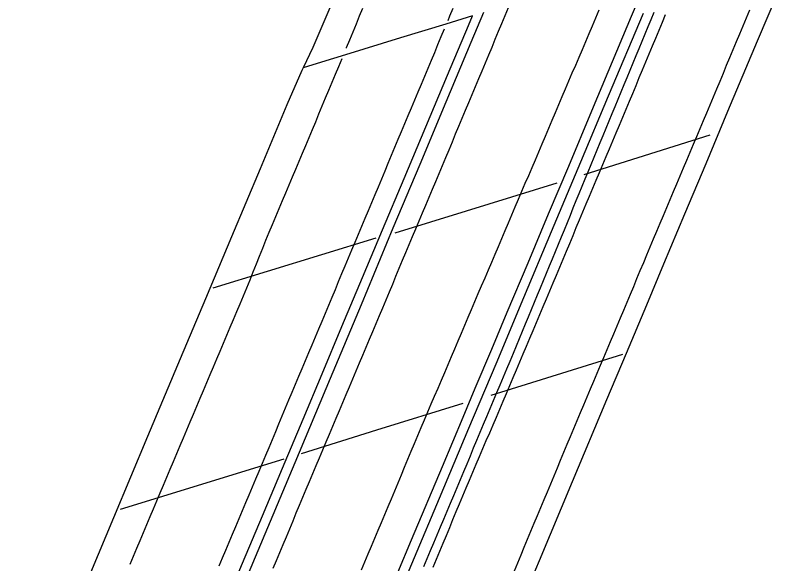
# Model space of a CAD drawing. Extents: x 1948091 to 1975253, y 787267 to 823306.
# Drawn here: x 1968639 to 1968861.9, y 797147.9 to 797308 of the extents above; entities that cross this region are included whole.
import ezdxf

# ---------------------------------------------------------------- set-up
doc = ezdxf.new("R2010")
doc.units = 0
for name, color, linetype in [('RD_EX_Bridge', 7, 'Continuous'), ('RD_EX_Bridge_Seam', 7, 'Continuous'), ('RD_EX_Pavement_Markings', 7, 'Continuous'), ('RD_EX_Road', 7, 'Continuous')]:
    doc.layers.add(name, color=color, linetype=linetype)

msp = doc.modelspace()

# ---------------------------------------------------------------- linework, layer by layer
at = {"layer": 'RD_EX_Bridge'}
for points in [[(1968750.74, 797145.33), (1968754.73, 797154.87), (1968763.74, 797176.33), (1968769.8, 797190.71), (1968773.3, 797199.16), (1968778.13, 797210.53), (1968782.64, 797221.35), (1968788.72, 797235.73), (1968794.75, 797250.03), (1968800.59, 797263.9), (1968807.39, 797280.08), (1968812.17, 797291.51), (1968818.98, 797307.68), (1968825.82, 797323.86)], [(1968718.87, 796974.81), (1968724.02, 796987.01), (1968730.9, 797003.4), (1968742.02, 797029.84), (1968754.63, 797059.88), (1968761.53, 797076.23), (1968768.34, 797092.46), (1968774.05, 797106.11), (1968784.61, 797131.18), (1968792.07, 797148.89), (1968801.73, 797171.89), (1968811.78, 797195.82), (1968817.45, 797209.32), (1968823.38, 797223.44), (1968828.4, 797235.39), (1968834.54, 797250.07), (1968840.72, 797264.73), (1968847.09, 797279.99), (1968855.72, 797300.5), (1968861.92, 797315.18)], [(1968775.7, 797308.74), (1968772.06, 797300), (1968764.72, 797282.58), (1968757.14, 797264.43), (1968749.29, 797245.86), (1968739.99, 797223.47), (1968730.91, 797201.98), (1968720.61, 797177.34), (1968712.63, 797158.38), (1968704.16, 797138.28), (1968695.75, 797118.37), (1968688.66, 797101.29), (1968679.02, 797078.46), (1968667.95, 797051.99), (1968659.58, 797032.13), (1968650.49, 797010.51), (1968639.02, 796983.23)], [(1968822.3, 797308.47), (1968812.17, 797284.4), (1968804.02, 797265.06), (1968795.49, 797244.8), (1968787.36, 797225.51), (1968779.29, 797206.18), (1968771.36, 797187.35), (1968762.78, 797166.96), (1968755.49, 797149.67), (1968746.66, 797128.62), (1968738.26, 797108.53), (1968728.95, 797086.56), (1968719.2, 797063.27), (1968709.41, 797040.03), (1968699.62, 797016.72), (1968692.05, 796998.66), (1968682.47, 796975.84)], [(1968825.44, 797308.79), (1968824.57, 797306.67), (1968823.7, 797304.56), (1968822.82, 797302.44), (1968821.95, 797300.33), (1968821.08, 797298.21), (1968820.2, 797296.09), (1968819.33, 797293.98), (1968818.45, 797291.86), (1968817.58, 797289.75), (1968816.71, 797287.63), (1968815.83, 797285.51), (1968814.96, 797283.4), (1968814.09, 797281.28), (1968813.21, 797279.16), (1968812.34, 797277.05), (1968811.47, 797274.93), (1968810.59, 797272.82), (1968809.72, 797270.7), (1968808.84, 797268.58), (1968807.97, 797266.47), (1968807.1, 797264.35), (1968806.22, 797262.23), (1968805.35, 797260.12), (1968804.48, 797258), (1968803.6, 797255.89), (1968802.73, 797253.77), (1968801.85, 797251.65), (1968800.98, 797249.54), (1968800.11, 797247.42), (1968799.23, 797245.3), (1968798.36, 797243.19), (1968797.49, 797241.07), (1968796.61, 797238.96), (1968795.74, 797236.84), (1968794.87, 797234.72), (1968793.99, 797232.61), (1968793.12, 797230.49), (1968792.24, 797228.37), (1968791.37, 797226.26), (1968790.5, 797224.14), (1968789.62, 797222.03), (1968788.75, 797219.91), (1968787.88, 797217.79), (1968787, 797215.68), (1968786.13, 797213.56), (1968785.26, 797211.44), (1968784.35, 797209.27), (1968783.39, 797206.97), (1968782.42, 797204.66), (1968781.45, 797202.36), (1968780.49, 797200.05), (1968779.52, 797197.75), (1968778.55, 797195.44), (1968777.59, 797193.14), (1968776.62, 797190.83), (1968775.65, 797188.53), (1968774.69, 797186.22), (1968773.72, 797183.91), (1968772.75, 797181.61), (1968771.79, 797179.3), (1968770.82, 797177), (1968769.85, 797174.69), (1968768.89, 797172.39), (1968767.92, 797170.08), (1968766.95, 797167.78), (1968765.99, 797165.47), (1968765.02, 797163.17), (1968764.05, 797160.86), (1968763.09, 797158.56), (1968762.12, 797156.25), (1968761.15, 797153.95), (1968760.19, 797151.64), (1968759.22, 797149.34), (1968758.25, 797147.03)], [(1968699.56, 797134.29), (1968705.4, 797148.11), (1968711.18, 797161.91), (1968717.01, 797175.76), (1968723.04, 797190.14), (1968728.58, 797203.31), (1968734.37, 797217.17), (1968740.44, 797231.49), (1968746.23, 797245.37), (1968752.57, 797260.37), (1968758.89, 797275.45), (1968765.24, 797290.51), (1968771.35, 797305.03), (1968772.47, 797307.8), (1968764.68, 797305.4), (1968751.46, 797301.34), (1968735.39, 797296.39), (1968728.47, 797294.25), (1968723.09, 797292.64), (1968722.7, 797291.81), (1968718.34, 797281.79), (1968710.51, 797263.12), (1968702.13, 797243.34), (1968694.54, 797225.23), (1968687.18, 797207.67), (1968677.67, 797185.08), (1968667.69, 797161.27), (1968658.71, 797139.88)]]:
    msp.add_lwpolyline(points, dxfattribs=at)
at = {"layer": 'RD_EX_Bridge_Seam'}
for p, q in [((1968841.77, 797273), (1968805.06, 797261.44)), ((1968744.26, 797242.9), (1968696.74, 797228.34)), ((1968816.35, 797208.93), (1968777.84, 797196.98)), ((1968717.41, 797178.43), (1968669.69, 797163.74))]:
    msp.add_line(p, q, dxfattribs=at)
for points in [[(1968797.14, 797259.01), (1968770.66, 797250.83), (1968749.88, 797244.34)], [(1968769.7, 797194.72), (1968744.53, 797186.9), (1968722.49, 797179.97)]]:
    msp.add_lwpolyline(points, dxfattribs=at)
at = {"layer": 'RD_EX_Pavement_Markings'}
for points in [[(1968782.94, 797310.13), (1968781.98, 797307.82), (1968781.01, 797305.51), (1968780.05, 797303.21), (1968779.08, 797300.9), (1968778.11, 797298.6), (1968777.15, 797296.29), (1968776.18, 797293.99), (1968775.22, 797291.68), (1968774.25, 797289.38), (1968773.29, 797287.07), (1968772.32, 797284.76), (1968771.35, 797282.46), (1968770.39, 797280.15), (1968769.42, 797277.85), (1968768.46, 797275.54), (1968767.49, 797273.24), (1968766.53, 797270.93), (1968765.56, 797268.63), (1968764.6, 797266.32), (1968763.63, 797264.01), (1968762.66, 797261.71), (1968761.7, 797259.4), (1968760.73, 797257.1), (1968759.77, 797254.79), (1968758.8, 797252.49), (1968757.84, 797250.18), (1968756.87, 797247.88), (1968755.9, 797245.57), (1968754.93, 797243.27), (1968753.96, 797240.96), (1968752.99, 797238.66), (1968752.02, 797236.36), (1968751.05, 797234.05), (1968750.08, 797231.75), (1968749.11, 797229.44), (1968748.14, 797227.14), (1968747.17, 797224.84), (1968746.2, 797222.53), (1968745.23, 797220.23), (1968744.26, 797217.93), (1968743.29, 797215.62), (1968742.32, 797213.32), (1968741.35, 797211.01), (1968740.38, 797208.71), (1968739.41, 797206.41), (1968738.44, 797204.1), (1968737.47, 797201.8), (1968736.5, 797199.49), (1968735.53, 797197.19), (1968734.56, 797194.89), (1968733.59, 797192.58), (1968732.62, 797190.28), (1968731.65, 797187.98), (1968730.68, 797185.67), (1968729.71, 797183.37), (1968728.74, 797181.06), (1968727.77, 797178.76), (1968726.8, 797176.46), (1968725.83, 797174.15), (1968724.86, 797171.85), (1968723.89, 797169.54), (1968722.92, 797167.24), (1968721.95, 797164.94), (1968720.98, 797162.63), (1968720.01, 797160.33), (1968719.04, 797158.02), (1968718.07, 797155.72), (1968717.1, 797153.42), (1968716.13, 797151.11), (1968715.16, 797148.81), (1968714.19, 797146.51)], [(1968740.42, 797309.97), (1968739.46, 797307.66), (1968738.5, 797305.35), (1968737.54, 797303.05), (1968736.57, 797300.74), (1968735.61, 797298.43), (1968735.58, 797298.35)], [(1968809.4, 797309.42), (1968808.42, 797307.12), (1968807.44, 797304.82), (1968806.46, 797302.52), (1968805.48, 797300.22), (1968804.5, 797297.92), (1968803.52, 797295.62), (1968802.54, 797293.33), (1968801.56, 797291.03), (1968800.58, 797288.73), (1968799.6, 797286.43), (1968798.62, 797284.13), (1968797.64, 797281.83), (1968796.66, 797279.53), (1968795.68, 797277.23), (1968794.7, 797274.93), (1968793.72, 797272.63), (1968792.74, 797270.33), (1968791.76, 797268.03), (1968790.78, 797265.73), (1968789.8, 797263.43), (1968788.82, 797261.13), (1968787.84, 797258.84), (1968786.86, 797256.54), (1968785.88, 797254.24), (1968784.9, 797251.94), (1968783.92, 797249.64), (1968782.93, 797247.34), (1968781.95, 797245.04), (1968780.97, 797242.74), (1968779.99, 797240.44), (1968779.01, 797238.14), (1968778.03, 797235.84), (1968777.05, 797233.54), (1968776.07, 797231.24), (1968775.09, 797228.94), (1968774.11, 797226.64), (1968773.13, 797224.34), (1968772.15, 797222.05), (1968771.17, 797219.75), (1968770.19, 797217.45), (1968769.21, 797215.15), (1968768.23, 797212.85), (1968767.25, 797210.55), (1968766.27, 797208.25), (1968765.29, 797205.95), (1968764.31, 797203.65), (1968763.33, 797201.35), (1968762.35, 797199.05), (1968761.36, 797196.75), (1968760.38, 797194.45), (1968759.4, 797192.15), (1968758.43, 797189.85), (1968757.46, 797187.55), (1968756.49, 797185.24), (1968755.52, 797182.94), (1968754.55, 797180.63), (1968753.58, 797178.33), (1968752.61, 797176.03), (1968751.64, 797173.72), (1968750.67, 797171.42), (1968749.7, 797169.12), (1968748.73, 797166.81), (1968747.76, 797164.51), (1968746.79, 797162.2), (1968745.82, 797159.9), (1968744.85, 797157.6), (1968743.88, 797155.29), (1968742.91, 797152.99), (1968741.94, 797150.69), (1968740.97, 797148.38), (1968740, 797146.08)], [(1968828.81, 797308.14), (1968827.85, 797305.84), (1968826.89, 797303.53), (1968825.93, 797301.22), (1968824.97, 797298.92), (1968824, 797296.61), (1968823.04, 797294.3), (1968822.08, 797291.99), (1968821.12, 797289.69), (1968820.16, 797287.38), (1968819.19, 797285.07), (1968818.23, 797282.77), (1968817.27, 797280.46), (1968816.3, 797278.15), (1968815.33, 797275.85), (1968814.36, 797273.55), (1968813.39, 797271.24), (1968812.42, 797268.94), (1968811.45, 797266.64), (1968810.48, 797264.33), (1968809.51, 797262.03), (1968808.54, 797259.73), (1968807.57, 797257.42), (1968806.6, 797255.12), (1968805.63, 797252.82), (1968804.66, 797250.51), (1968803.69, 797248.21), (1968802.73, 797245.9), (1968801.76, 797243.6), (1968800.79, 797241.29), (1968799.83, 797238.99), (1968798.86, 797236.68), (1968797.9, 797234.37), (1968796.93, 797232.07), (1968795.96, 797229.76), (1968795, 797227.46), (1968794.03, 797225.15), (1968793.07, 797222.85), (1968792.1, 797220.54), (1968791.13, 797218.24), (1968790.17, 797215.93), (1968789.19, 797213.63), (1968788.21, 797211.33), (1968787.23, 797209.03), (1968786.25, 797206.73), (1968785.27, 797204.43), (1968784.29, 797202.13), (1968783.31, 797199.83), (1968782.33, 797197.53), (1968781.35, 797195.23), (1968780.37, 797192.93), (1968779.39, 797190.63), (1968778.41, 797188.33), (1968777.43, 797186.04), (1968776.45, 797183.74), (1968775.47, 797181.44), (1968774.49, 797179.14), (1968773.51, 797176.84), (1968772.53, 797174.54), (1968771.55, 797172.24), (1968770.57, 797169.94), (1968769.6, 797167.63), (1968768.64, 797165.33), (1968767.67, 797163.02), (1968766.71, 797160.71), (1968765.75, 797158.41), (1968764.78, 797156.1), (1968763.82, 797153.79), (1968762.86, 797151.49), (1968761.89, 797149.18), (1968760.93, 797146.87)], [(1968766.77, 797309.98), (1968765.81, 797307.67), (1968765.28, 797306.38)], [(1968853.37, 797309.41), (1968852.41, 797307.11), (1968851.44, 797304.8), (1968850.48, 797302.5), (1968849.51, 797300.19), (1968848.55, 797297.89), (1968847.58, 797295.58), (1968846.62, 797293.28), (1968845.65, 797290.97), (1968844.69, 797288.66), (1968843.72, 797286.36), (1968842.76, 797284.05), (1968841.79, 797281.75), (1968840.83, 797279.44), (1968839.86, 797277.14), (1968838.9, 797274.83), (1968837.93, 797272.52), (1968836.96, 797270.22), (1968835.99, 797267.92), (1968835.02, 797265.62), (1968834.05, 797263.31), (1968833.07, 797261.01), (1968832.1, 797258.71), (1968831.13, 797256.4), (1968830.16, 797254.1), (1968829.19, 797251.8), (1968828.22, 797249.49), (1968827.24, 797247.19), (1968826.27, 797244.89), (1968825.3, 797242.59), (1968824.33, 797240.28), (1968823.36, 797237.98), (1968822.39, 797235.68), (1968821.41, 797233.37), (1968820.44, 797231.07), (1968819.47, 797228.77), (1968818.5, 797226.46), (1968817.53, 797224.16), (1968816.56, 797221.86), (1968815.59, 797219.55), (1968814.62, 797217.25), (1968813.65, 797214.95), (1968812.68, 797212.64), (1968811.71, 797210.34), (1968810.74, 797208.03), (1968809.77, 797205.73), (1968808.8, 797203.43), (1968807.83, 797201.12), (1968806.86, 797198.82), (1968805.89, 797196.52), (1968804.92, 797194.21), (1968803.95, 797191.91), (1968802.98, 797189.6), (1968802.01, 797187.3), (1968801.05, 797184.99), (1968800.08, 797182.69), (1968799.12, 797180.38), (1968798.15, 797178.07), (1968797.19, 797175.77), (1968796.23, 797173.46), (1968795.26, 797171.15), (1968794.3, 797168.85), (1968793.33, 797166.54), (1968792.37, 797164.24), (1968791.4, 797161.93), (1968790.44, 797159.62), (1968789.47, 797157.32), (1968788.51, 797155.01), (1968787.54, 797152.7), (1968786.58, 797150.4), (1968785.61, 797148.09), (1968784.65, 797145.79)], [(1968764.27, 797303.95), (1968763.3, 797301.64), (1968762.33, 797299.34), (1968761.37, 797297.03), (1968760.4, 797294.73), (1968759.44, 797292.42), (1968758.47, 797290.11), (1968757.5, 797287.81), (1968756.54, 797285.5), (1968755.57, 797283.2), (1968754.61, 797280.89), (1968753.64, 797278.59), (1968752.67, 797276.28), (1968751.71, 797273.98), (1968750.74, 797271.67), (1968749.77, 797269.37), (1968748.81, 797267.06), (1968747.84, 797264.76), (1968746.88, 797262.45), (1968745.91, 797260.15), (1968744.94, 797257.84), (1968743.98, 797255.53), (1968743.01, 797253.23), (1968742.05, 797250.92), (1968741.08, 797248.62), (1968740.11, 797246.31), (1968739.15, 797244.01), (1968738.18, 797241.7), (1968737.22, 797239.4), (1968736.25, 797237.09), (1968735.28, 797234.79), (1968734.31, 797232.48), (1968733.34, 797230.18), (1968732.38, 797227.87), (1968731.41, 797225.57), (1968730.44, 797223.26), (1968729.47, 797220.96), (1968728.5, 797218.65), (1968727.54, 797216.35), (1968726.57, 797214.04), (1968725.6, 797211.74), (1968724.63, 797209.43), (1968723.66, 797207.13), (1968722.7, 797204.83), (1968721.73, 797202.52), (1968720.76, 797200.22), (1968719.79, 797197.91), (1968718.83, 797195.61), (1968717.86, 797193.3), (1968716.89, 797191), (1968715.92, 797188.69), (1968714.95, 797186.39), (1968713.99, 797184.08), (1968713.02, 797181.78), (1968712.05, 797179.47), (1968711.08, 797177.17), (1968710.11, 797174.86), (1968709.14, 797172.56), (1968708.18, 797170.25), (1968707.21, 797167.95), (1968706.24, 797165.65), (1968705.27, 797163.34), (1968704.3, 797161.04), (1968703.33, 797158.73), (1968702.36, 797156.43), (1968701.39, 797154.12), (1968700.42, 797151.82), (1968699.45, 797149.52), (1968698.49, 797147.21)], [(1968734.37, 797295.25), (1968733.4, 797292.95), (1968732.43, 797290.64), (1968731.47, 797288.34), (1968730.5, 797286.04), (1968729.53, 797283.73), (1968728.56, 797281.43), (1968727.59, 797279.12), (1968726.63, 797276.82), (1968725.66, 797274.51), (1968724.69, 797272.21), (1968723.72, 797269.9), (1968722.76, 797267.6), (1968721.79, 797265.29), (1968720.82, 797262.99), (1968719.85, 797260.68), (1968718.88, 797258.38), (1968717.92, 797256.07), (1968716.95, 797253.77), (1968715.98, 797251.47), (1968715.01, 797249.16), (1968714.05, 797246.86), (1968713.08, 797244.55), (1968712.11, 797242.25), (1968711.17, 797239.93), (1968710.25, 797237.61), (1968709.32, 797235.29), (1968708.39, 797232.97), (1968707.46, 797230.65), (1968706.53, 797228.32), (1968705.58, 797226.01), (1968704.61, 797223.71), (1968703.63, 797221.41), (1968702.66, 797219.11), (1968701.68, 797216.81), (1968700.7, 797214.5), (1968699.73, 797212.2), (1968698.75, 797209.9), (1968697.78, 797207.6), (1968696.8, 797205.3), (1968695.83, 797203), (1968694.85, 797200.7), (1968693.88, 797198.39), (1968692.9, 797196.09), (1968691.92, 797193.79), (1968690.95, 797191.49), (1968689.97, 797189.19), (1968689, 797186.89), (1968688.02, 797184.58), (1968687.05, 797182.28), (1968686.07, 797179.98), (1968685.09, 797177.68), (1968684.12, 797175.38), (1968683.14, 797173.08), (1968682.17, 797170.78), (1968681.19, 797168.47), (1968680.23, 797166.17), (1968679.26, 797163.86), (1968678.29, 797161.56), (1968677.33, 797159.25), (1968676.36, 797156.95), (1968675.39, 797154.64), (1968674.43, 797152.33), (1968673.46, 797150.03), (1968672.49, 797147.72)]]:
    msp.add_lwpolyline(points, dxfattribs=at)
at = {"layer": 'RD_EX_Road'}
msp.add_lwpolyline([(1968731.2, 797310.84), (1968725.85, 797298.53), (1968723.1, 797292.67)], dxfattribs=at)

doc.saveas('drawing.dxf')
